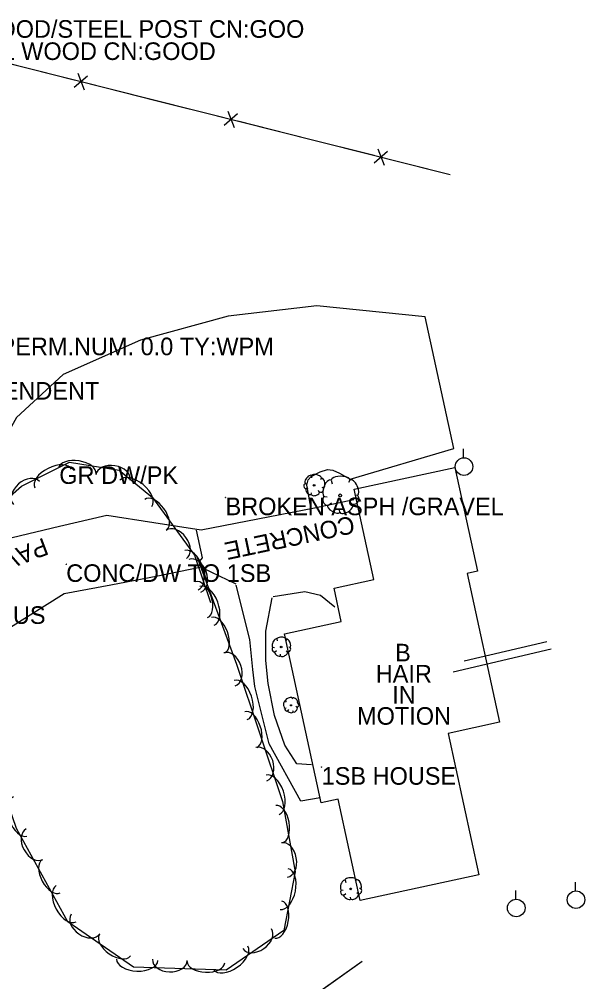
# Model space of a CAD drawing. Extents: x 954793 to 988390, y 1867850 to 1924428.
# Drawn here: x 958229.2 to 958390, y 1918155 to 1918428.5 of the extents above; entities that cross this region are included whole.
import ezdxf

# ---------------------------------------------------------------- set-up
doc = ezdxf.new("R2010")
doc.units = 0
for name, color, linetype in [('S_BUILDING', 7, 'Continuous'), ('S_BUILDING_ANNOT', 7, 'Continuous'), ('S_DRIVEWAY', 7, 'Continuous'), ('S_DRIVEWAY_ANNOT', 7, 'Continuous'), ('S_EDGE_CONCRETE', 7, 'Continuous'), ('S_FENCE', 7, 'Continuous'), ('S_FENCE_ANNOT', 7, 'Continuous'), ('S_MSC_PT_SYM', 7, 'Continuous'), ('S_SIDEWALK', 7, 'Continuous'), ('S_SIGN_ANNOT', 7, 'Continuous'), ('S_SURVEY_TEXT_ANNOT', 7, 'Continuous'), ('S_TELEPHONE_UTILITIES_ANNOT', 7, 'Continuous'), ('S_TREE', 7, 'Continuous'), ('S_UTILITY_POLE', 7, 'Continuous')]:
    doc.layers.add(name, color=color, linetype=linetype)

msp = doc.modelspace()

# ---------------------------------------------------------------- linework, layer by layer
at = {"layer": 'S_BUILDING'}
msp.add_lwpolyline([(958356.57, 1918271.06), (958365.76, 1918228.75), (958351.17, 1918225.58), (958359.89, 1918185.42), (958326.15, 1918178.09), (958319.89, 1918206.92), (958315.08, 1918205.88), (958304.65, 1918253.91), (958320.78, 1918257.42), (958318.72, 1918266.88), (958330.04, 1918269.34), (958324.48, 1918294.95), (958353.1, 1918301.16), (958359.5, 1918271.7)], close=True, dxfattribs=at)
at = {"layer": 'S_DRIVEWAY'}
for points in [[(958312.13, 1918289.87), (958311.01, 1918296.12), (958311.32, 1918297.66), (958312.25, 1918298.62), (958314.74, 1918299.96), (958316.88, 1918300.57), (958318.38, 1918300.39), (958320.28, 1918299.57), (958323.29, 1918297.8), (958352.75, 1918306.52), (958344.63, 1918343.96), (958313.78, 1918347.09), (958288.57, 1918344.15), (958263.7, 1918337.34), (958241.64, 1918327.62), (958228.36, 1918315.35), (958218.96, 1918298.61), (958213.29, 1918290.69)], [(958216.52, 1918279.37), (958227.12, 1918281.24), (958240.61, 1918284.44), (958254.11, 1918287.65), (958267.5, 1918285.54), (958280.9, 1918283.43), (958297.02, 1918286.58), (958313.14, 1918289.72), (958324.38, 1918292.07)], [(958280.9, 1918272.71), (958280.49, 1918274.48), (958281.31, 1918275.5), (958279.58, 1918283.3)], [(958194.82, 1918234.56), (958213.28, 1918246.48), (958225.97, 1918255.34), (958241.92, 1918265.37), (958255.27, 1918267.85), (958268.62, 1918270.33), (958280.53, 1918272.84)]]:
    msp.add_lwpolyline(points, dxfattribs=at)
at = {"layer": 'S_EDGE_CONCRETE'}
for points in [[(958281.26, 1918272.65), (958290.76, 1918268.06)], [(958318.97, 1918261.45), (958314.86, 1918264.77), (958310.43, 1918265.79), (958301.38, 1918264.41)]]:
    msp.add_lwpolyline(points, dxfattribs=at)
at = {"layer": 'S_FENCE'}
for p, q in [((958244.83, 1918409.21), (958248.61, 1918412.48)), ((958245.83, 1918413.18), (958247.61, 1918408.51)), ((958287.51, 1918398.48), (958291.29, 1918401.75)), ((958288.5, 1918402.45), (958290.29, 1918397.78)), ((958331.18, 1918391.73), (958332.96, 1918387.06)), ((958330.18, 1918387.75), (958333.96, 1918391.03))]:
    msp.add_line(p, q, dxfattribs=at)
for points in [[(958182.71, 1918426.93), (958351.78, 1918384.44)], [(958225.38, 1918416.21), (958244.78, 1918411.33)], [(958248.66, 1918410.36), (958268.06, 1918405.48)], [(958268.06, 1918405.48), (958287.46, 1918400.6)], [(958291.34, 1918399.63), (958310.73, 1918394.75)], [(958310.73, 1918394.75), (958330.13, 1918389.88)], [(958334.01, 1918388.9), (958351.78, 1918384.44)], [(958326.74, 1918160.81), (958248.31, 1918104.98), (958253.34, 1918064.98)], [(958326.74, 1918160.81), (958310.45, 1918149.22)]]:
    msp.add_lwpolyline(points, dxfattribs=at)
at = {"layer": 'S_MSC_PT_SYM'}
for points in [[(958240.56, 1918301.49), (958240.56, 1918301.54), (958240.56, 1918301.49), (958240.51, 1918301.49), (958240.56, 1918301.49), (958240.56, 1918301.44), (958240.56, 1918301.49), (958240.61, 1918301.49)], [(958240.56, 1918301.49), (958240.56, 1918301.54), (958240.56, 1918301.49), (958240.51, 1918301.49), (958240.56, 1918301.49), (958240.56, 1918301.44), (958240.56, 1918301.49), (958240.61, 1918301.49)], [(958287.86, 1918292.6), (958287.86, 1918292.65), (958287.86, 1918292.6), (958287.81, 1918292.6), (958287.86, 1918292.6), (958287.86, 1918292.55), (958287.86, 1918292.6), (958287.91, 1918292.6)], [(958287.86, 1918292.6), (958287.86, 1918292.65), (958287.86, 1918292.6), (958287.81, 1918292.6), (958287.86, 1918292.6), (958287.86, 1918292.55), (958287.86, 1918292.6), (958287.91, 1918292.6)], [(958242.53, 1918273.64), (958242.53, 1918273.69), (958242.53, 1918273.64), (958242.48, 1918273.64), (958242.53, 1918273.64), (958242.53, 1918273.59), (958242.53, 1918273.64), (958242.58, 1918273.64)], [(958242.53, 1918273.64), (958242.53, 1918273.69), (958242.53, 1918273.64), (958242.48, 1918273.64), (958242.53, 1918273.64), (958242.53, 1918273.59), (958242.53, 1918273.64), (958242.58, 1918273.64)], [(958315.19, 1918216), (958315.19, 1918216.05), (958315.19, 1918216), (958315.14, 1918216), (958315.19, 1918216), (958315.19, 1918215.95), (958315.19, 1918216), (958315.24, 1918216)], [(958315.19, 1918216), (958315.19, 1918216.05), (958315.19, 1918216), (958315.14, 1918216), (958315.19, 1918216), (958315.19, 1918215.95), (958315.19, 1918216), (958315.24, 1918216)]]:
    msp.add_lwpolyline(points, close=True, dxfattribs=at)
for points in [[(958240.56, 1918301.49), (958240.56, 1918301.54), (958240.56, 1918301.49), (958240.51, 1918301.49), (958240.56, 1918301.49), (958240.56, 1918301.44), (958240.56, 1918301.49), (958240.61, 1918301.49)], [(958287.86, 1918292.6), (958287.86, 1918292.65), (958287.86, 1918292.6), (958287.81, 1918292.6), (958287.86, 1918292.6), (958287.86, 1918292.55), (958287.86, 1918292.6), (958287.91, 1918292.6)], [(958242.53, 1918273.64), (958242.53, 1918273.69), (958242.53, 1918273.64), (958242.48, 1918273.64), (958242.53, 1918273.64), (958242.53, 1918273.59), (958242.53, 1918273.64), (958242.58, 1918273.64)], [(958315.19, 1918216), (958315.19, 1918216.05), (958315.19, 1918216), (958315.14, 1918216), (958315.19, 1918216), (958315.19, 1918215.95), (958315.19, 1918216), (958315.24, 1918216)]]:
    msp.add_lwpolyline(points, dxfattribs=at)
at = {"layer": 'S_SIDEWALK'}
for points in [[(958296.2, 1918238.95), (958295.65, 1918243.71), (958294.81, 1918252.29), (958290.92, 1918267.73)], [(958312.3, 1918216.68), (958308.15, 1918216.97), (958304.76, 1918222.21), (958301.74, 1918230.65), (958300.02, 1918239.79), (958299.27, 1918246.34), (958299.29, 1918254.61), (958301.13, 1918264.08)], [(958380.46, 1918249.49), (958352.61, 1918243.01)], [(958379.23, 1918251.64), (958355.75, 1918246.14)], [(958314.82, 1918207.31), (958309.25, 1918206.29), (958300.26, 1918222.63), (958296.2, 1918238.95)]]:
    msp.add_lwpolyline(points, dxfattribs=at)
at = {"layer": 'S_TREE'}
for p, q in [((958312.32, 1918298.85), (958312.3, 1918298.23)), ((958310.51, 1918296.66), (958310.96, 1918296.43)), ((958315.21, 1918298.04), (958314.88, 1918297.71)), ((958317.91, 1918297.56), (958318.18, 1918296.49)), ((958323.23, 1918297.58), (958322.82, 1918296.85)), ((958310.69, 1918295.06), (958311.38, 1918295.35)), ((958312.2, 1918293.41), (958312.31, 1918293.96)), ((958314.53, 1918294.17), (958314.28, 1918294.63)), ((958315.77, 1918295.32), (958315.38, 1918295.47)), ((958325.5, 1918293.23), (958324.76, 1918293.28)), ((958315.88, 1918292.94), (958316.76, 1918292.77)), ((958316.96, 1918290.32), (958317.99, 1918291.14)), ((958323.93, 1918290.66), (958323.3, 1918291.32)), ((958320.34, 1918288.24), (958320.26, 1918289.22)), ((958302.44, 1918252.42), (958302.56, 1918251.86)), ((958305.18, 1918252.32), (958304.96, 1918251.95)), ((958301.3, 1918250.08), (958301.75, 1918249.98)), ((958306.26, 1918250.03), (958305.88, 1918250.07)), ((958301.8, 1918248.71), (958302.35, 1918249.11)), ((958303.5, 1918247.56), (958303.48, 1918248.07)), ((958305.4, 1918248.74), (958305.09, 1918249.09)), ((958304.86, 1918234.84), (958305.12, 1918234.47)), ((958306.89, 1918235.63), (958306.84, 1918235.29)), ((958308.17, 1918233.09), (958307.83, 1918233.24)), ((958308.39, 1918234.3), (958308.1, 1918234.21)), ((958304.76, 1918232.78), (958305.12, 1918232.85)), ((958305.55, 1918231.94), (958305.83, 1918232.4)), ((958307.15, 1918231.63), (958306.98, 1918232)), ((958321.85, 1918183.88), (958322.03, 1918183.26)), ((958324.98, 1918184.01), (958324.75, 1918183.58)), ((958320.76, 1918181.11), (958321.29, 1918181.03)), ((958326.42, 1918181.51), (958325.98, 1918181.52)), ((958321.46, 1918179.6), (958322.05, 1918180.1)), ((958323.5, 1918178.45), (958323.43, 1918179.03)), ((958325.56, 1918179.96), (958325.17, 1918180.33))]:
    msp.add_line(p, q, dxfattribs=at)
msp.add_lwpolyline([(958279.65, 1918275.86), (958291.01, 1918245.24), (958304.1, 1918206.28), (958307.67, 1918186.23), (958304.43, 1918169.59), (958288.04, 1918158.3), (958261.65, 1918159.18), (958242.97, 1918172.01), (958228.38, 1918198.55), (958216.28, 1918233.65), (958210.7, 1918252.77), (958210.25, 1918273.12), (958221.11, 1918288.23), (958229.78, 1918295.85), (958243.42, 1918302.68), (958257.61, 1918300.42), (958267.09, 1918292.63), (958278.99, 1918276.27), (958283.54, 1918262.78)], dxfattribs=at)
for centre, radius in [((958313.05, 1918296.11), 0.226), ((958320.48, 1918293.24), 0.4), ((958303.68, 1918250.14), 0.206), ((958306.47, 1918233.57), 0.164), ((958323.47, 1918181.4), 0.235)]:
    msp.add_circle(centre, radius, dxfattribs=at)
for centre, major_axis, ratio, start_param, end_param in [((958238.83, 1918298.01), (-5.25, -2.63), 0.55008, 3.141593, 6.283185), ((958245.73, 1918300.17), (-5.28, 0.84), 0.540699, 3.141593, 6.283185), ((958255.86, 1918298.29), (-4.89, 0.78), 0.685311, 3.141593, 6.283185), ((958262.34, 1918293.79), (-4.53, 3.73), 0.55008, 3.141593, 6.283185), ((958311.43, 1918297.73), (0.86, 1.13), 0.471018, 0, 3.141593), ((958313.75, 1918298.45), (-1.45, 0.38), 0.405113, 3.141593, 6.283186), ((958320.53, 1918297.58), (-2.66, -0.06), 0.405113, 3.141593, 6.283186), ((958231.21, 1918293.93), (-3.72, -3.27), 0.685311, 3.141593, 6.283185), ((958310.59, 1918295.87), (-0.072, 0.706), 0.646762, 0, 3.141593), ((958315.44, 1918296.71), (-0.23, 1.37), 0.482994, 3.141593, 6.283185), ((958316.93, 1918295.22), (0.92, 2.35), 0.471018, 0, 3.141593), ((958324.26, 1918295.42), (-1.06, 2.21), 0.482994, 3.141593, 6.283185), ((958311.45, 1918294.32), (-0.777, 0.824), 0.420543, 6.283185, 9.424777), ((958313.4, 1918293.85), (-1.17, -0.34), 0.529943, 0, 3.141593), ((958315.14, 1918294.78), (0.552, 0.559), 0.711534, 3.141592, 6.283185), ((958324.69, 1918291.99), (0.67, 1.22), 0.711534, 3.141592, 6.283185), ((958268, 1918287.77), (-3.14, 4.32), 0.540699, 3.141593, 6.283185), ((958316.4, 1918291.65), (-0.46, 1.17), 0.646762, 0, 3.141593), ((958322.17, 1918289.57), (-1.83, -1.15), 0.529943, 0, 3.141593), ((958318.61, 1918289.43), (-1.72, 1.03), 0.420543, 6.283185, 9.424777), ((958273.85, 1918279.28), (-2.91, 4.01), 0.685311, 3.141593, 6.283185), ((958278.19, 1918271.99), (-1.88, 5.56), 0.55008, 3.141593, 6.283185), ((958279.15, 1918270.38), (-1.72, 4.65), 0.685311, 3.141593, 6.283185), ((958281.03, 1918263.59), (-1.71, 5.07), 0.540699, 3.141593, 6.283185), ((958282.61, 1918261.8), (-2.04, 5.5), 0.55008, 3.141593, 6.283185), ((958285.7, 1918253.48), (-1.86, 5.01), 0.540699, 3.141593, 6.283185), ((958301.89, 1918251.23), (0.53, 1.19), 0.471018, 0, 3.141593), ((958303.79, 1918252.37), (-1.37, 0.02), 0.405113, 3.141593, 6.283186), ((958305.67, 1918251.18), (-0.5, 1.16), 0.482994, 3.141593, 6.283185), ((958301.54, 1918249.4), (-0.215, 0.612), 0.646762, 0, 3.141593), ((958305.82, 1918249.41), (0.371, 0.614), 0.711534, 3.141592, 6.283185), ((958288.99, 1918243.79), (-1.58, 4.7), 0.685311, 3.141593, 6.283185), ((958302.63, 1918248.21), (-0.866, 0.566), 0.420543, 6.283185, 9.424777), ((958304.47, 1918248.21), (-0.967, -0.555), 0.529943, 0, 3.141593), ((958292.18, 1918235.1), (-1.87, 5.56), 0.55008, 3.141593, 6.283185), ((958305.86, 1918235.23), (-1.01, -0.41), 0.405113, 3.141593, 6.283186), ((958307.6, 1918234.95), (-0.728, 0.691), 0.482994, 3.141593, 6.283185), ((958304.82, 1918233.81), (0.01, 1.03), 0.471018, 0, 3.141593), ((958307.65, 1918232.41), (-0.531, -0.707), 0.529943, 0, 3.141593), ((958308.26, 1918233.7), (0.078, 0.564), 0.711534, 3.141592, 6.283185), ((958295.01, 1918226.69), (-1.7, 5.07), 0.540699, 3.141593, 6.283185), ((958305.15, 1918232.36), (-0.348, 0.379), 0.646762, 0, 3.141593), ((958306.31, 1918231.84), (-0.808, 0.141), 0.420543, 6.283185, 9.424777), ((958298.04, 1918216.84), (-1.58, 4.7), 0.685311, 3.141593, 6.283185), ((958301.24, 1918208.15), (-1.87, 5.56), 0.55008, 3.141593, 6.283185), ((958229.44, 1918201.98), (1.91, -5.55), 0.55008, 3.141593, 6.283185), ((958303.1, 1918199.82), (-0.94, 5.26), 0.540699, 3.141593, 6.283185), ((958233.53, 1918194.12), (2.39, -4.34), 0.685311, 3.141593, 6.283185), ((958304.64, 1918189.63), (-0.87, 4.88), 0.685311, 3.141593, 6.283185), ((958238.27, 1918184.96), (2.57, -4.69), 0.540699, 3.141593, 6.283185), ((958304.56, 1918181.35), (1.12, 5.76), 0.55008, 3.141593, 6.283185), ((958321.33, 1918182.48), (0.49, 1.4), 0.471018, 0, 3.141593), ((958323.39, 1918183.95), (-1.56, -0.1), 0.405113, 3.141593, 6.283186), ((958325.63, 1918182.77), (-0.68, 1.28), 0.482994, 3.141593, 6.283185), ((958242.54, 1918177.19), (2.83, -5.14), 0.55008, 3.141593, 6.283185), ((958325.97, 1918180.76), (0.365, 0.733), 0.711534, 3.141592, 6.283185), ((958321.1, 1918180.36), (-0.301, 0.676), 0.646762, 0, 3.141593), ((958322.46, 1918179.11), (-1.04, 0.56), 0.420543, 6.283185, 9.424777), ((958324.55, 1918179.28), (-1.05, -0.72), 0.529943, 0, 3.141593), ((958302.86, 1918172.65), (1.02, 5.25), 0.540699, 3.141593, 6.283185), ((958248.03, 1918171.42), (4.09, -2.8), 0.685311, 3.141593, 6.283185), ((958256.38, 1918165.37), (4.41, -3.03), 0.540699, 3.141593, 6.283185), ((958296.82, 1918167.24), (4.08, 2.81), 0.685311, 3.141593, 6.283185), ((958289.34, 1918161.77), (4.83, 3.33), 0.55008, 3.141593, 6.283185), ((958262.74, 1918161.27), (5.87, -0.2), 0.55008, 3.141593, 6.283185), ((958272, 1918161.22), (4.95, -0.17), 0.685311, 3.141593, 6.283185), ((958282.29, 1918160.61), (5.34, -0.18), 0.540699, 3.141593, 6.283185)]:
    msp.add_ellipse(centre, major_axis=major_axis, ratio=ratio, start_param=start_param, end_param=end_param, dxfattribs=at)
at = {"layer": 'S_UTILITY_POLE'}
for p, q in [((958355.54, 1918303.93), (958355.54, 1918306.41)), ((958387.4, 1918180.86), (958387.4, 1918183.34)), ((958370.41, 1918178.5), (958370.41, 1918180.98))]:
    msp.add_line(p, q, dxfattribs=at)
for centre in [(958355.68, 1918301.41), (958370.55, 1918175.98), (958387.54, 1918178.34)]:
    msp.add_circle(centre, 2.5, dxfattribs=at)

# ---------------------------------------------------------------- texts
at = {"layer": 'S_BUILDING_ANNOT'}
for s, p in [('B', (958336.09, 1918246.05)), ('HAIR', (958330.58, 1918240.05)), ('IN', (958335.26, 1918234.05)), ('MOTION', (958325.26, 1918228.05))]:
    msp.add_text(s, height=5, dxfattribs=at).set_placement(p)
at = {"layer": 'S_DRIVEWAY_ANNOT'}
for s, height, rotation, p in [('CONCRETE', 5, 191.9679, (958323.95, 1918287.5)), ('PAVED DRIVE', 5.0004, 200.7032, (958236.15, 1918281.28))]:
    msp.add_text(s, height=height, rotation=rotation, dxfattribs=at).set_placement(p)
at = {"layer": 'S_FENCE_ANNOT'}
msp.add_text('TY:5BARB WOOD/STEEL POST CN:GOO', height=5, dxfattribs=at).set_placement((958182.47, 1918423.27))
at = {"layer": 'S_SIGN_ANNOT'}
msp.add_text('NONE PERM.NUM. 0.0 TY:WPM', height=5, dxfattribs=at).set_placement((958202.4, 1918333.06))
at = {"layer": 'S_SURVEY_TEXT_ANNOT'}
for s, p in [('TY:4 RAIL WOOD CN:GOOD', (958197.03, 1918416.96)), ('GR DW/PK', (958240.56, 1918296.49)), ('BROKEN ASPH /GRAVEL', (958287.86, 1918287.6)), ('CONC/DW TO 1SB', (958242.53, 1918268.64)), ('DW NO CUS', (958197.66, 1918256.71)), ('1SB HOUSE', (958315.19, 1918211))]:
    msp.add_text(s, height=5, dxfattribs=at).set_placement(p)
at = {"layer": 'S_TELEPHONE_UTILITIES_ANNOT'}
msp.add_text('INDEPENDENT', height=5, dxfattribs=at).set_placement((958204.03, 1918320.45))

doc.saveas('drawing.dxf')
